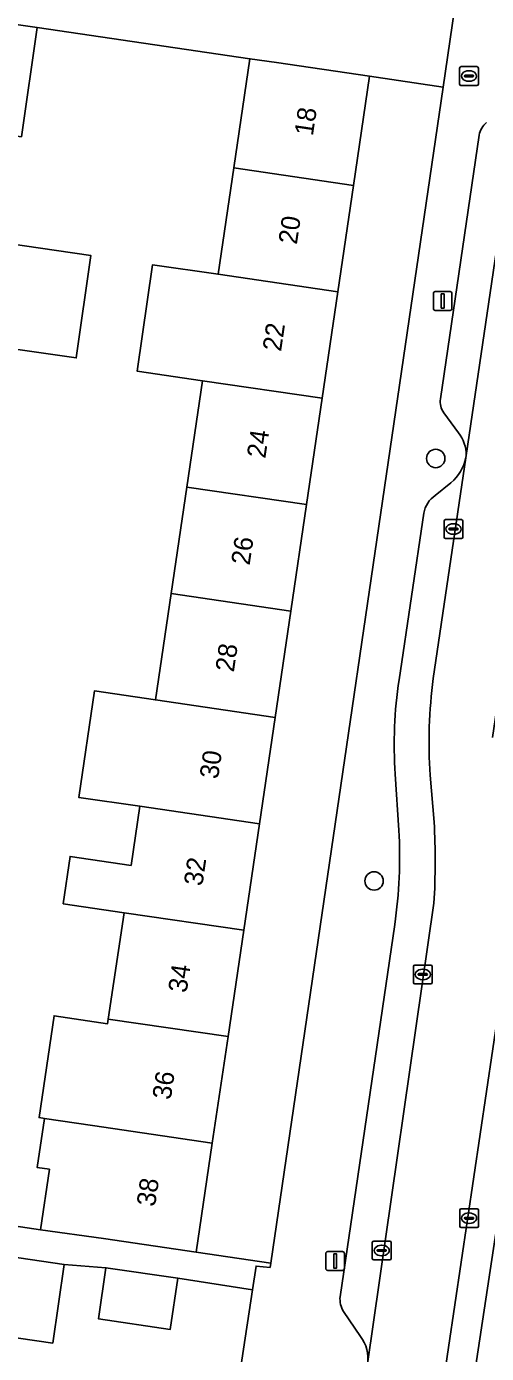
# Model space of a CAD drawing. Extents: x 163683 to 164494, y 382709 to 383872.
# Drawn here: x 163764.7 to 163789.2, y 383000.6 to 383071.2 of the extents above; entities that cross this region are included whole.
import ezdxf

# ---------------------------------------------------------------- set-up
doc = ezdxf.new("R2010")
doc.units = 0
for name, color, linetype in [('IMGEO_Boom', 7, 'Continuous'), ('IMGEO_Brandkraan', 7, 'Continuous'), ('IMGEO_Erf', 7, 'Continuous'), ('IMGEO_Kolk', 7, 'Continuous'), ('IMGEO_Lichtmast', 7, 'Continuous'), ('IMGEO_Pand', 7, 'Continuous'), ('IMGEO_Pand_nummerreeks', 7, 'Continuous'), ('IMGEO_Parkeervlak_open', 7, 'Continuous'), ('IMGEO_Rijbaan_lokaal_open', 7, 'Continuous'), ('IMGEO_Voetpad_open', 7, 'Continuous')]:
    doc.layers.add(name, color=color, linetype=linetype)

msp = doc.modelspace()

# ---------------------------------------------------------------- linework, layer by layer
at = {"layer": 'IMGEO_Boom'}
for centre in [(163786.514, 383048.185), (163783.23, 383025.708)]:
    msp.add_circle(centre, 0.489, dxfattribs=at)
at = {"layer": 'IMGEO_Brandkraan'}
for p, q in [((163787.856, 383069.034), (163788.708, 383069.034)), ((163787.781, 383068.108), (163787.781, 383068.96)), ((163788.04, 383068.528), (163788.04, 383068.54)), ((163788.478, 383068.491), (163788.08, 383068.491)), ((163788.083, 383068.577), (163788.481, 383068.577)), ((163788.269, 383068.814), (163788.294, 383068.814)), ((163788.524, 383068.54), (163788.524, 383068.528)), ((163788.782, 383068.96), (163788.782, 383068.108)), ((163788.708, 383068.034), (163787.856, 383068.034)), ((163788.292, 383068.254), (163788.267, 383068.254))]:
    msp.add_line(p, q, dxfattribs=at)
for points in [[(163787.856, 383069.034), (163788.708, 383069.034)], [(163787.781, 383068.108), (163787.781, 383068.96)], [(163788.782, 383068.96), (163788.782, 383068.108)], [(163788.708, 383068.034), (163787.856, 383068.034)]]:
    msp.add_lwpolyline(points, dxfattribs=at)
for centre, radius, start, end in [((163787.858, 383068.958), 0.0765, 91.55205, 178.44795), ((163787.858, 383068.958), 0.0765, 91.55205, 178.44795), ((163788.706, 383068.958), 0.0765, 1.55205, 88.44795), ((163788.706, 383068.958), 0.0765, 1.55205, 88.44795), ((163788.08, 383068.537), 0.0403, 85.87752, 175.75265), ((163788.077, 383068.527), 0.0366, 178.93798, 274.71019), ((163788.481, 383068.534), 0.043, 264.86636, 352.45326), ((163788.485, 383068.539), 0.0386, 1.73085, 96.63898), ((163787.858, 383068.11), 0.0765, 181.55205, 268.44795), ((163787.858, 383068.11), 0.0765, 181.55205, 268.44795), ((163788.706, 383068.11), 0.0765, 271.55205, 358.44795), ((163788.706, 383068.11), 0.0765, 271.55205, 358.44795)]:
    msp.add_arc(centre, radius, start, end, dxfattribs=at)
for centre, major_axis, ratio, start_param, end_param in [((163788.268, 383068.534), (-0.387, 0.002), 0.722429, 4.712389, 7.853982), ((163788.293, 383068.534), (-0.39, 0.002), 0.717154, 1.570796, 4.712389)]:
    msp.add_ellipse(centre, major_axis=major_axis, ratio=ratio, start_param=start_param, end_param=end_param, dxfattribs=at)
at = {"layer": 'IMGEO_Erf'}
for points in [[(163753.874, 383008.879), (163765.466, 383007.147), (163765.941, 383010.37), (163765.288, 383010.466), (163765.673, 383013.075), (163765.39, 383013.117), (163766.189, 383018.535), (163769.044, 383018.114), (163769.08, 383018.358), (163769.915, 383024.019), (163766.676, 383024.493), (163767.045, 383027.013), (163770.287, 383026.538), (163770.75, 383029.68), (163767.508, 383030.155), (163768.338, 383035.817), (163771.585, 383035.341), (163772.419, 383041.001), (163773.254, 383046.662), (163774.089, 383052.323), (163770.608, 383052.833), (163771.438, 383058.495), (163774.924, 383057.984), (163775.759, 383063.644), (163776.616, 383069.457), (163765.287, 383071.11), (163764.456, 383065.301)], [(163763.646, 383059.637), (163768.153, 383058.977), (163767.375, 383053.536), (163760.627, 383054.502)], [(163790.493, 383012.128), (163787.371, 382991.504), (163811.604, 382987.953)], [(163772.686, 382977.166), (163776.758, 383003.963), (163772.78, 383004.568), (163772.379, 383001.851), (163768.55, 383002.416), (163768.951, 383005.133), (163766.727, 383005.31), (163766.12, 383001.118), (163760.623, 383001.915), (163759.813, 382996.905)]]:
    msp.add_lwpolyline(points, dxfattribs=at)
msp.add_lwpolyline([(163786.899, 383067.944), (163782.986, 383068.518), (163782.13, 383062.71), (163781.295, 383057.05), (163780.46, 383051.389), (163779.625, 383045.729), (163778.791, 383040.067), (163777.956, 383034.407), (163777.121, 383028.746), (163776.286, 383023.086), (163775.452, 383017.425), (163774.617, 383011.764), (163773.76, 383005.953), (163777.727, 383005.372)], close=True, dxfattribs=at)
at = {"layer": 'IMGEO_Kolk'}
for p, q in [((163786.957, 383044.007), (163786.957, 383044.859)), ((163787.032, 383044.933), (163787.884, 383044.933)), ((163787.216, 383044.427), (163787.216, 383044.439)), ((163787.654, 383044.39), (163787.256, 383044.39)), ((163787.259, 383044.476), (163787.657, 383044.476)), ((163787.445, 383044.713), (163787.47, 383044.713)), ((163787.7, 383044.439), (163787.7, 383044.427)), ((163787.958, 383044.859), (163787.958, 383044.007)), ((163787.884, 383043.933), (163787.032, 383043.933)), ((163787.468, 383044.153), (163787.443, 383044.153)), ((163785.322, 383020.308), (163785.322, 383021.16)), ((163785.397, 383021.234), (163786.249, 383021.234)), ((163785.81, 383021.014), (163785.835, 383021.014)), ((163786.323, 383021.16), (163786.323, 383020.308)), ((163785.581, 383020.728), (163785.581, 383020.74)), ((163786.019, 383020.691), (163785.621, 383020.691)), ((163785.624, 383020.777), (163786.022, 383020.777)), ((163785.833, 383020.454), (163785.808, 383020.454)), ((163786.065, 383020.74), (163786.065, 383020.728)), ((163786.249, 383020.234), (163785.397, 383020.234)), ((163787.787, 383007.338), (163787.787, 383008.19)), ((163787.862, 383008.264), (163788.714, 383008.264)), ((163788.046, 383007.758), (163788.046, 383007.77)), ((163788.484, 383007.721), (163788.086, 383007.721)), ((163788.089, 383007.807), (163788.487, 383007.807)), ((163788.275, 383008.044), (163788.3, 383008.044)), ((163788.53, 383007.77), (163788.53, 383007.758)), ((163788.788, 383008.19), (163788.788, 383007.338)), ((163788.714, 383007.264), (163787.862, 383007.264)), ((163788.298, 383007.484), (163788.273, 383007.484)), ((163783.135, 383005.621), (163783.135, 383006.473)), ((163783.21, 383006.547), (163784.062, 383006.547)), ((163783.623, 383006.327), (163783.648, 383006.327)), ((163784.136, 383006.473), (163784.136, 383005.621)), ((163784.062, 383005.547), (163783.21, 383005.547)), ((163783.394, 383006.041), (163783.394, 383006.053)), ((163783.832, 383006.004), (163783.434, 383006.004)), ((163783.437, 383006.09), (163783.835, 383006.09)), ((163783.646, 383005.767), (163783.621, 383005.767)), ((163783.878, 383006.053), (163783.878, 383006.041))]:
    msp.add_line(p, q, dxfattribs=at)
for points in [[(163786.957, 383044.007), (163786.957, 383044.859)], [(163787.032, 383044.933), (163787.884, 383044.933)], [(163787.958, 383044.859), (163787.958, 383044.007)], [(163787.884, 383043.933), (163787.032, 383043.933)], [(163785.322, 383020.308), (163785.322, 383021.16)], [(163785.397, 383021.234), (163786.249, 383021.234)], [(163786.323, 383021.16), (163786.323, 383020.308)], [(163786.249, 383020.234), (163785.397, 383020.234)], [(163787.787, 383007.338), (163787.787, 383008.19)], [(163787.862, 383008.264), (163788.714, 383008.264)], [(163788.788, 383008.19), (163788.788, 383007.338)], [(163788.714, 383007.264), (163787.862, 383007.264)], [(163783.135, 383005.621), (163783.135, 383006.473)], [(163783.21, 383006.547), (163784.062, 383006.547)], [(163784.136, 383006.473), (163784.136, 383005.621)], [(163784.062, 383005.547), (163783.21, 383005.547)]]:
    msp.add_lwpolyline(points, dxfattribs=at)
for centre, radius, start, end in [((163787.034, 383044.857), 0.0765, 91.55205, 178.44795), ((163787.034, 383044.857), 0.0765, 91.55205, 178.44795), ((163787.256, 383044.436), 0.0403, 85.87752, 175.75265), ((163787.253, 383044.426), 0.0366, 178.93798, 274.71019), ((163787.657, 383044.433), 0.043, 264.86636, 352.45326), ((163787.661, 383044.438), 0.0386, 1.73085, 96.63898), ((163787.882, 383044.857), 0.0765, 1.55205, 88.44795), ((163787.882, 383044.857), 0.0765, 1.55205, 88.44795), ((163787.034, 383044.009), 0.0765, 181.55205, 268.44795), ((163787.034, 383044.009), 0.0765, 181.55205, 268.44795), ((163787.882, 383044.009), 0.0765, 271.55205, 358.44795), ((163787.882, 383044.009), 0.0765, 271.55205, 358.44795), ((163785.399, 383021.158), 0.0765, 91.55205, 178.44795), ((163785.399, 383021.158), 0.0765, 91.55205, 178.44795), ((163786.247, 383021.158), 0.0765, 1.55205, 88.44795), ((163786.247, 383021.158), 0.0765, 1.55205, 88.44795), ((163785.399, 383020.31), 0.0765, 181.55205, 268.44795), ((163785.399, 383020.31), 0.0765, 181.55205, 268.44795), ((163785.621, 383020.737), 0.0403, 85.87752, 175.75265), ((163785.618, 383020.727), 0.0366, 178.93798, 274.71019), ((163786.022, 383020.734), 0.043, 264.86636, 352.45326), ((163786.026, 383020.739), 0.0386, 1.73085, 96.63898), ((163786.247, 383020.31), 0.0765, 271.55205, 358.44795), ((163786.247, 383020.31), 0.0765, 271.55205, 358.44795), ((163787.864, 383008.188), 0.0765, 91.55205, 178.44795), ((163787.864, 383008.188), 0.0765, 91.55205, 178.44795), ((163788.086, 383007.767), 0.0403, 85.87752, 175.75265), ((163788.083, 383007.757), 0.0366, 178.93798, 274.71019), ((163788.487, 383007.764), 0.043, 264.86636, 352.45326), ((163788.491, 383007.769), 0.0386, 1.73085, 96.63898), ((163788.712, 383008.188), 0.0765, 1.55205, 88.44795), ((163788.712, 383008.188), 0.0765, 1.55205, 88.44795), ((163787.864, 383007.34), 0.0765, 181.55205, 268.44795), ((163787.864, 383007.34), 0.0765, 181.55205, 268.44795), ((163788.712, 383007.34), 0.0765, 271.55205, 358.44795), ((163788.712, 383007.34), 0.0765, 271.55205, 358.44795), ((163783.212, 383006.471), 0.0765, 91.55205, 178.44795), ((163783.212, 383006.471), 0.0765, 91.55205, 178.44795), ((163784.06, 383006.471), 0.0765, 1.55205, 88.44795), ((163784.06, 383006.471), 0.0765, 1.55205, 88.44795), ((163783.212, 383005.623), 0.0765, 181.55205, 268.44795), ((163783.212, 383005.623), 0.0765, 181.55205, 268.44795), ((163783.434, 383006.05), 0.0403, 85.87752, 175.75265), ((163783.431, 383006.04), 0.0366, 178.93798, 274.71019), ((163783.835, 383006.047), 0.043, 264.86636, 352.45326), ((163783.839, 383006.052), 0.0386, 1.73085, 96.63898), ((163784.06, 383005.623), 0.0765, 271.55205, 358.44795), ((163784.06, 383005.623), 0.0765, 271.55205, 358.44795)]:
    msp.add_arc(centre, radius, start, end, dxfattribs=at)
for centre, major_axis, ratio, start_param, end_param in [((163787.444, 383044.433), (-0.387, 0.002), 0.722429, 4.712389, 7.853982), ((163787.469, 383044.433), (-0.39, 0.002), 0.717154, 1.570796, 4.712389), ((163785.809, 383020.734), (-0.387, 0.002), 0.722429, 4.712389, 7.853982), ((163785.834, 383020.734), (-0.39, 0.002), 0.717154, 1.570796, 4.712389), ((163788.274, 383007.764), (-0.387, 0.002), 0.722429, 4.712389, 7.853982), ((163788.299, 383007.764), (-0.39, 0.002), 0.717154, 1.570796, 4.712389), ((163783.622, 383006.047), (-0.387, 0.002), 0.722429, 4.712389, 7.853982), ((163783.647, 383006.047), (-0.39, 0.002), 0.717154, 1.570796, 4.712389)]:
    msp.add_ellipse(centre, major_axis=major_axis, ratio=ratio, start_param=start_param, end_param=end_param, dxfattribs=at)
at = {"layer": 'IMGEO_Lichtmast'}
for p, q in [((163786.486, 383057.065), (163787.276, 383057.065)), ((163787.276, 383057.065), (163786.486, 383057.065)), ((163786.386, 383056.165), (163786.386, 383056.965)), ((163786.386, 383056.965), (163786.386, 383056.165)), ((163787.376, 383056.965), (163787.376, 383056.165)), ((163787.376, 383056.165), (163787.376, 383056.965)), ((163787.276, 383056.065), (163786.486, 383056.065)), ((163786.486, 383056.065), (163787.276, 383056.065)), ((163780.658, 383005.088), (163780.658, 383005.888)), ((163780.658, 383005.888), (163780.658, 383005.088)), ((163780.758, 383005.988), (163781.548, 383005.988)), ((163781.548, 383005.988), (163780.758, 383005.988)), ((163781.648, 383005.888), (163781.648, 383005.088)), ((163781.648, 383005.088), (163781.648, 383005.888)), ((163781.548, 383004.988), (163780.758, 383004.988)), ((163780.758, 383004.988), (163781.548, 383004.988))]:
    msp.add_line(p, q, dxfattribs=at)
for points in [[(163786.806, 383056.94), (163786.956, 383056.94), (163786.956, 383056.19), (163786.806, 383056.19), (163786.806, 383056.94)], [(163781.078, 383005.863), (163781.228, 383005.863), (163781.228, 383005.113), (163781.078, 383005.113), (163781.078, 383005.863)]]:
    msp.add_lwpolyline(points, dxfattribs=at)
for centre, start, end in [((163786.486, 383056.965), 90, 180), ((163786.486, 383056.965), 90, 180), ((163787.276, 383056.965), 0, 90), ((163787.276, 383056.965), 360, 90), ((163786.486, 383056.165), 180, 270), ((163786.486, 383056.165), 180, 270), ((163787.276, 383056.165), 270, 0), ((163787.276, 383056.165), 270, 0), ((163780.758, 383005.888), 90, 180), ((163780.758, 383005.888), 90, 180), ((163781.548, 383005.888), 0, 90), ((163781.548, 383005.888), 360, 90), ((163780.758, 383005.088), 180, 270), ((163780.758, 383005.088), 180, 270), ((163781.548, 383005.088), 270, 0), ((163781.548, 383005.088), 270, 0)]:
    msp.add_arc(centre, 0.1, start, end, dxfattribs=at)
at = {"layer": 'IMGEO_Pand'}
for points in [[(163764.456, 383065.301), (163765.287, 383071.11), (163763.049, 383071.431), (163762.219, 383065.629)], [(163782.13, 383062.71), (163782.986, 383068.518), (163778.04, 383069.247), (163776.616, 383069.457), (163775.759, 383063.644)], [(163782.13, 383062.71), (163775.759, 383063.644), (163774.924, 383057.984), (163781.295, 383057.05)], [(163768.153, 383058.977), (163763.646, 383059.637), (163761.408, 383059.965), (163760.627, 383054.502), (163767.375, 383053.536)], [(163781.295, 383057.05), (163774.924, 383057.984), (163771.438, 383058.495), (163770.608, 383052.833), (163774.089, 383052.323), (163780.46, 383051.389)], [(163780.46, 383051.389), (163774.089, 383052.323), (163773.254, 383046.662), (163779.625, 383045.729)], [(163779.625, 383045.729), (163773.254, 383046.662), (163772.419, 383041.001), (163778.791, 383040.067)], [(163778.791, 383040.067), (163772.419, 383041.001), (163771.585, 383035.341), (163777.956, 383034.407)], [(163777.956, 383034.407), (163771.585, 383035.341), (163768.338, 383035.817), (163767.508, 383030.155), (163770.75, 383029.68), (163777.121, 383028.746)], [(163770.75, 383029.68), (163770.287, 383026.538), (163767.045, 383027.013), (163766.676, 383024.493), (163769.915, 383024.019), (163776.286, 383023.086), (163777.121, 383028.746)], [(163775.452, 383017.425), (163776.286, 383023.086), (163769.915, 383024.019), (163769.08, 383018.358)], [(163775.452, 383017.425), (163769.08, 383018.358), (163769.044, 383018.114), (163766.189, 383018.535), (163765.39, 383013.117), (163765.673, 383013.075), (163768.245, 383012.698), (163774.617, 383011.764)], [(163774.617, 383011.764), (163768.245, 383012.698), (163765.673, 383013.075), (163765.288, 383010.466), (163765.941, 383010.37), (163765.466, 383007.147), (163768.814, 383006.683), (163773.76, 383005.953)], [(163766.727, 383005.31), (163761.288, 383006.099), (163760.623, 383001.915), (163766.12, 383001.118)], [(163772.379, 383001.851), (163772.78, 383004.568), (163768.951, 383005.133), (163768.55, 383002.416)]]:
    msp.add_lwpolyline(points, close=True, dxfattribs=at)
at = {"layer": 'IMGEO_Parkeervlak_open'}
for points in [[(163788.135, 383048.353), (163790.939, 383067.331), (163791.045, 383068.048)], [(163788.824, 383065.396), (163786.766, 383051.357)], [(163786.944, 383050.62), (163787.727, 383049.558)], [(163786.383, 383036.484), (163788.116, 383048.221)], [(163787.323, 383046.894), (163786.484, 383046.213)], [(163785.884, 383045.275), (163784.562, 383036.411)], [(163784.355, 383031.391), (163784.547, 383028.412)], [(163786.428, 383028.831), (163786.218, 383031.33)], [(163782.884, 383000.02), (163786.418, 383024.525)], [(163784.326, 383023.387), (163781.416, 383003.589)], [(163781.605, 383002.802), (163782.503, 383001.479)]]:
    msp.add_lwpolyline(points, dxfattribs=at)
for centre, radius, start, end in [((163789.965, 383065.175), 1.162, 130.3206, 169.02734), ((163787.699, 383051.192), 0.947, 169.97976, 217.17631), ((163786.112, 383048.34), 2.023, 0.37674, 37.03435), ((163785.775, 383048.719), 2.393, 310.29384, 347.98205), ((163787.217, 383045.083), 1.347, 122.98461, 171.80464), ((163806.807, 383032.979), 22.508, 171.23065, 184.04683), ((163811.487, 383033.101), 25.331, 172.32431, 184.00841), ((163746.491, 383026.771), 39.99, 356.7807, 2.95318), ((163760.313, 383026.96), 24.277, 351.53565, 3.42785), ((163782.716, 383003.485), 1.304, 175.42242, 211.58557), ((163780.924, 383000.287), 1.979, 352.23559, 37.03493)]:
    msp.add_arc(centre, radius, start, end, dxfattribs=at)
at = {"layer": 'IMGEO_Rijbaan_lokaal_open'}
for points in [[(163789.532, 383033.337), (163794.494, 383066.81), (163790.939, 383067.331), (163788.135, 383048.353), (163788.116, 383048.221), (163786.383, 383036.484)], [(163786.218, 383031.33), (163786.428, 383028.831)], [(163786.418, 383024.525), (163782.884, 383000.02), (163778.631, 382971.224), (163778.507, 382970.637), (163777.802, 382966.194), (163782.065, 382965.564), (163782.264, 382966.937), (163783.143, 382973.643), (163790.232, 383021.319)]]:
    msp.add_lwpolyline(points, dxfattribs=at)
for centre, radius, start, end in [((163811.487, 383033.101), 25.331, 172.32431, 184.00841), ((163746.491, 383026.771), 39.99, 356.7807, 2.95318)]:
    msp.add_arc(centre, radius, start, end, dxfattribs=at)
at = {"layer": 'IMGEO_Voetpad_open'}
for points in [[(163797.575, 383140.863), (163794.798, 383121.842), (163794.3, 383118.433), (163794.072, 383116.877), (163787.38, 383071.224), (163786.899, 383067.944), (163777.727, 383005.372), (163777.694, 383005.149), (163776.949, 383005.218), (163776.758, 383003.963), (163772.686, 382977.166), (163771.846, 382971.711), (163778.507, 382970.637), (163778.631, 382971.224)], [(163787.22, 382990.507), (163787.371, 382991.504), (163790.493, 383012.128), (163795.995, 383049.377), (163796.453, 383052.48), (163805.719, 383115.222), (163805.944, 383116.746), (163809.064, 383137.872), (163809.353, 383138.845)], [(163763.049, 383071.431), (163765.287, 383071.11), (163776.616, 383069.457), (163778.04, 383069.247), (163782.986, 383068.518), (163786.899, 383067.944), (163787.38, 383071.224)], [(163786.766, 383051.357), (163788.824, 383065.396)], [(163787.727, 383049.558), (163786.944, 383050.62)], [(163788.116, 383048.221), (163788.135, 383048.353)], [(163786.484, 383046.213), (163787.323, 383046.894)], [(163784.562, 383036.411), (163785.884, 383045.275)], [(163784.547, 383028.412), (163784.355, 383031.391)], [(163781.416, 383003.589), (163784.326, 383023.387)], [(163790.232, 383021.319), (163783.143, 382973.643), (163782.264, 382966.937), (163782.065, 382965.564), (163783.566, 382965.481), (163785.123, 382975.744), (163787.22, 382990.507)], [(163761.288, 383006.099), (163766.727, 383005.31), (163768.951, 383005.133), (163772.78, 383004.568), (163776.758, 383003.963), (163776.949, 383005.218), (163777.694, 383005.149), (163777.727, 383005.372), (163773.76, 383005.953), (163768.814, 383006.683), (163765.466, 383007.147), (163753.874, 383008.879)], [(163782.503, 383001.479), (163781.605, 383002.802)]]:
    msp.add_lwpolyline(points, dxfattribs=at)
for centre, radius, start, end in [((163789.965, 383065.175), 1.162, 130.3206, 169.02734), ((163787.699, 383051.192), 0.947, 169.97976, 217.17631), ((163786.112, 383048.34), 2.023, 0.37674, 37.03435), ((163785.775, 383048.719), 2.393, 310.29384, 347.98205), ((163787.217, 383045.083), 1.347, 122.98461, 171.80464), ((163806.807, 383032.979), 22.508, 171.23065, 184.04683), ((163760.313, 383026.96), 24.277, 351.53565, 3.42785), ((163782.716, 383003.485), 1.304, 175.42242, 211.58557), ((163780.924, 383000.287), 1.979, 352.23559, 37.03493)]:
    msp.add_arc(centre, radius, start, end, dxfattribs=at)

# ---------------------------------------------------------------- texts
at = {"layer": 'IMGEO_Pand_nummerreeks'}
for s, rotation, p in [('18', 81.61147, (163779.968, 383065.317)), ('20', 81.61147, (163779.115, 383059.539)), ('22', 81.61211, (163778.274, 383053.846)), ('24', 81.61147, (163777.437, 383048.161)), ('26', 81.61147, (163776.599, 383042.473)), ('28', 81.61147, (163775.76, 383036.789)), ('30', 81.61211, (163774.92, 383031.101)), ('32', 81.61147, (163774.082, 383025.407)), ('34', 81.61147, (163773.244, 383019.722)), ('36', 81.61211, (163772.404, 383014.035)), ('38', 81.61211, (163771.565, 383008.35))]:
    msp.add_text(s, height=1, rotation=rotation, dxfattribs=at).set_placement(p)

doc.saveas('drawing.dxf')
